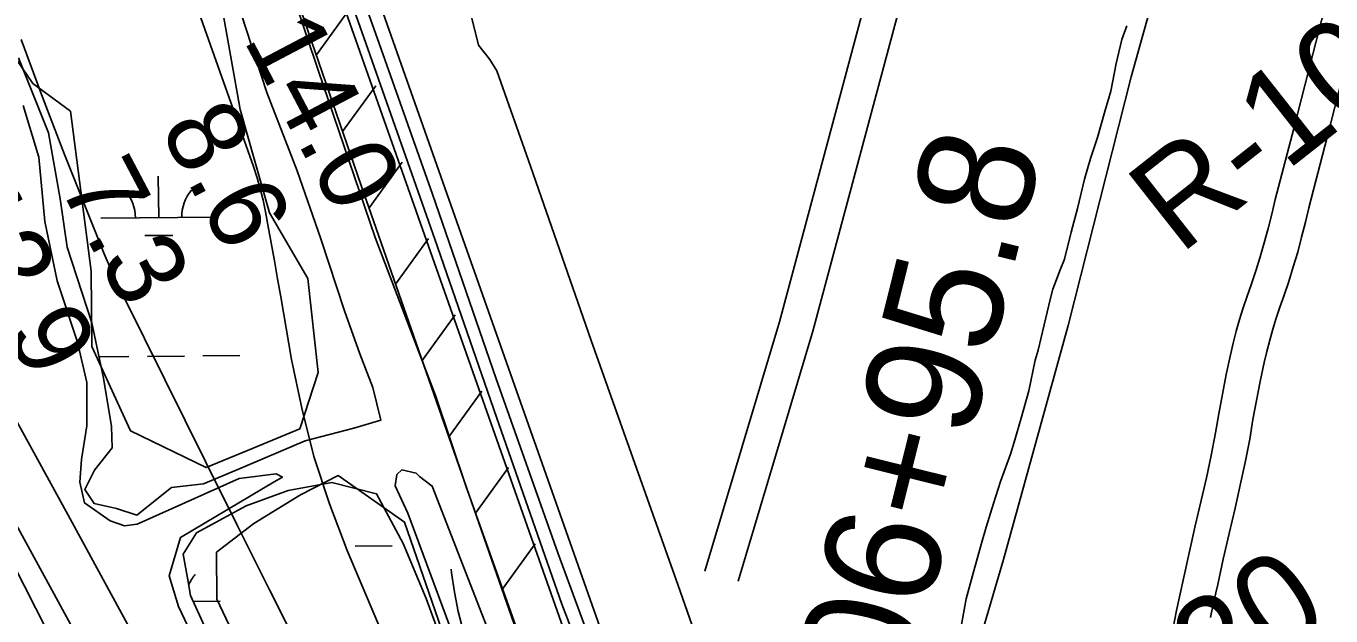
# Model space of a CAD drawing. Extents: x 3625074 to 3663148, y 511451 to 537151.
# Drawn here: x 3635272 to 3636401, y 522323 to 522833 of the extents above; entities that cross this region are included whole.
import ezdxf

# ---------------------------------------------------------------- set-up
doc = ezdxf.new("R2010")
doc.units = 0
for name, color, linetype in [('V-BORW-LINE', 7, 'Continuous'), ('V-FLOD-BASE', 7, 'Continuous'), ('V-LEVE-TOET', 7, 'Continuous'), ('V-RIVR-RANG', 7, 'Continuous'), ('V-RIVR-RANG-IDEN', 7, 'Continuous'), ('V-ROAD-CNTR', 7, 'Continuous'), ('V-RRAP-FSHR', 7, 'Continuous'), ('V-SITE-OTLN', 7, 'Continuous'), ('V-SITE-VEGE', 7, 'Continuous'), ('V-SURV-IDEN', 7, 'Continuous'), ('V-SURV-LINE', 7, 'Continuous'), ('V-TOPO-DPTH', 7, 'Continuous'), ('V-TOPO-MINR', 7, 'Continuous'), ('V-TOPO-SHOR', 7, 'Continuous'), ('V-WETL-SWMP', 7, 'Continuous')]:
    doc.layers.add(name, color=color, linetype=linetype)

msp = doc.modelspace()

# ---------------------------------------------------------------- linework, layer by layer
at = {"layer": 'V-BORW-LINE'}
for points in [[(3635256.2, 523337.4), (3635282.4, 523158.4), (3635332.3, 523053), (3635390.3, 522963.9), (3635440.2, 522858.5), (3635457.5, 522760.9), (3635482.8, 522671.5), (3635516, 522614.8), (3635525, 522533.4), (3635509.2, 522484.4), (3635468.6, 522467.7), (3635428, 522451), (3635362.5, 522482.9), (3635329.2, 522555.9), (3635328.5, 522621.1), (3635310.8, 522759.4), (3635278, 522783.5), (3635195.3, 522904.9)], [(3635487.3, 522231.6), (3635437.3, 522337), (3635436.9, 522377.7), (3635469.2, 522402.5), (3635509.7, 522427.4), (3635542.2, 522444), (3635599.6, 522403.8), (3635650, 522257.7)]]:
    msp.add_lwpolyline(points, dxfattribs=at)
at = {"layer": 'V-FLOD-BASE'}
msp.add_lwpolyline([(3635504.5, 522993.4), (3635566.2, 522818.5), (3635625.9, 522648.6), (3635679.3, 522494.6), (3635735.9, 522332.6), (3635811.9, 522135.2), (3635879.4, 521959.7), (3635894.3, 521908.2), (3635904.9, 521850.1), (3635909.9, 521808.3), (3635917.3, 521711.3), (3635922.1, 521626.8), (3635931.1, 521583.2), (3635942.5, 521551.8), (3635965.5, 521519.1), (3635997.1, 521484.6), (3636094.6, 521398.9), (3636195.5, 521312.2), (3636295.3, 521222.7), (3636414.6, 521119.3), (3636545.6, 521006.6), (3636695.3, 520888.3), (3636848.6, 520774.2), (3636995.5, 520666.6)], dxfattribs=at)
at = {"layer": 'V-LEVE-TOET'}
for points in [[(3635472, 522953.3), (3635525.1, 522795), (3635574.3, 522650.1), (3635626.9, 522512.4), (3635652.8, 522435.3), (3635700.2, 522301.5), (3635757.5, 522155.7), (3635815.9, 522011), (3635836.4, 521960), (3635845.8, 521932.1), (3635859, 521882.7), (3635864.3, 521813.3), (3635875, 521652.4), (3635878.6, 521591.7), (3635884.7, 521554.2), (3635892.4, 521533.6), (3635908.2, 521509.7), (3635970.2, 521448.6), (3636075.4, 521357.2), (3636247.8, 521207.1)], [(3635645.2, 522891.4), (3635663.8, 522816.6), (3635673.6, 522804.4), (3635679.6, 522794.5), (3635708.6, 522711.8), (3635761.2, 522561.1), (3635836.5, 522349), (3635914.6, 522125.5), (3635970.4, 521979.1), (3635984, 521928.8), (3635982.9, 521896.9), (3635989.3, 521824.3), (3636003.8, 521703.1), (3636006.7, 521629.4), (3636008.8, 521598), (3636015.4, 521584.1), (3636036.7, 521570.8), (3636130.1, 521478.1), (3636233.3, 521385.7), (3636360.4, 521274.1), (3636507.2, 521144.2), (3636669.9, 521008.3), (3636849.7, 520878.7), (3636983.9, 520778.4)]]:
    msp.add_lwpolyline(points, dxfattribs=at)
at = {"layer": 'V-ROAD-CNTR'}
for points in [[(3635888.3, 522352.6), (3635952.8, 522569), (3636091.2, 523086.2), (3636263.7, 523671.2), (3636390.9, 524117.6), (3636427.9, 524236.1)], [(3635546.8, 522905), (3635577.8, 522818.2), (3635623.8, 522687.6), (3635678.9, 522527.9), (3635732.3, 522377.1), (3635784.1, 522236)], [(3635859.6, 522361.2), (3635924, 522577.2), (3636001.3, 522866.1)], [(3636264.6, 522312.3), (3636267.5, 522327.1), (3636270.6, 522341.8), (3636274, 522356.2), (3636278.8, 522378.3), (3636283.8, 522400.5), (3636289, 522422.6), (3636293.4, 522442), (3636297.5, 522461.5), (3636301.4, 522480.9), (3636304.1, 522497.5), (3636307.2, 522514.6), (3636310.5, 522531.5), (3636314.2, 522548.5), (3636316.6, 522558.8), (3636319.2, 522569.1), (3636322.1, 522579.3), (3636325.3, 522589.4), (3636328.6, 522599.5), (3636332.1, 522609.2), (3636336.1, 522621.2), (3636339.9, 522633.4), (3636343.5, 522645.6), (3636346.8, 522658), (3636349.9, 522670.3), (3636352.9, 522683.1), (3636368.9, 522744.6), (3636385.4, 522808.8), (3636398.1, 522858.6)], [(3636296.9, 522321.1), (3636299.9, 522335.3), (3636303.2, 522349.7), (3636308, 522371.8), (3636313, 522393.8), (3636318.2, 522415.8), (3636322.7, 522435.6), (3636326.9, 522455.4), (3636330.9, 522475.5), (3636333.7, 522492.5), (3636336.7, 522509), (3636339.9, 522525.5), (3636343.5, 522541.9), (3636345.7, 522551.6), (3636348.2, 522561.2), (3636350.9, 522570.8), (3636353.8, 522580.3), (3636357, 522589.7), (3636360.5, 522599.4), (3636364.7, 522612), (3636368.6, 522624.8), (3636372.4, 522637.5), (3636375.8, 522650.4), (3636379.1, 522663.3), (3636382, 522675.9), (3636398, 522737.1), (3636414.4, 522801.4)]]:
    msp.add_lwpolyline(points, dxfattribs=at)
at = {"layer": 'V-RRAP-FSHR'}
for p, q in [((3635523.4, 522808.2), (3635552.1, 522847.7)), ((3635546.1, 522742), (3635574.8, 522781.5)), ((3635569, 522675.9), (3635597.5, 522715.5)), ((3635592, 522609.8), (3635620.5, 522649.4)), ((3635615, 522543.7), (3635643.6, 522583.3)), ((3635638, 522477.6), (3635666.6, 522517.2)), ((3635661.1, 522411.4), (3635689.6, 522451.1)), ((3635684.1, 522345.3), (3635712.6, 522384.9))]:
    msp.add_line(p, q, dxfattribs=at)
msp.add_lwpolyline([(3635427.5, 523087.2), (3635562.3, 522695.1), (3635731.4, 522209.6), (3635839.2, 521939.2), (3635850.7, 521906.4), (3635858.2, 521853.1), (3635876.8, 521626.6), (3635878.5, 521584.8), (3635882.1, 521551.5), (3635893.7, 521527.7), (3635910.4, 521505), (3635974.2, 521446.6), (3636292.7, 521168.5), (3636574.6, 520923.8), (3636812, 520751.2), (3636965.2, 520633.3), (3637018.6, 520597.9), (3637037.4, 520589.7), (3637267.8, 520529.9), (3637550.1, 520445.9), (3637656.2, 520423.9), (3637731.1, 520439.8), (3638127.2, 520539.9), (3638544.6, 520639.7)], dxfattribs=at)
at = {"layer": 'V-SITE-OTLN'}
msp.add_lwpolyline([(3636695.7, 521514.3), (3636377.4, 521550.1), (3636154.9, 521564.3), (3636117.4, 521568.8), (3636086.9, 521585.7), (3636075.9, 521595.5), (3636060.7, 521620.7), (3636041.5, 521655.6), (3636021.1, 521705.9), (3636007.7, 521781.1), (3636000.2, 521889.6), (3636010.4, 521957.7), (3636047.9, 522132.7), (3636117.9, 522371.5), (3636173.7, 522574.1), (3636228.2, 522789.4), (3636308.3, 523075.3)], dxfattribs=at)
at = {"layer": 'V-SITE-VEGE'}
for points in [[(3635269.7, 522764.3), (3635283.3, 522719.7), (3635288.4, 522664), (3635299.2, 522612.5), (3635316.9, 522559.5), (3635324.9, 522524.6), (3635324.7, 522487.1), (3635320.3, 522457.9), (3635318.7, 522438.4), (3635322.8, 522420.3), (3635344.9, 522404.8), (3635357.4, 522400.6), (3635368.5, 522401.9), (3635456.5, 522441.6), (3635488.5, 522445.5), (3635494, 522442.7), (3635487, 522438.5), (3635406, 522390.5), (3635396, 522357.2), (3635404.1, 522330.7), (3635467.1, 522198)], [(3637016.8, 520341.4), (3636822.2, 520409), (3636662.4, 520489.2), (3636546.2, 520584.4), (3636422.9, 520708.6), (3636321.4, 520822.2), (3636176.6, 520974.9), (3636139.3, 521046.1), (3636122.9, 521119.6), (3636104, 521186.7), (3636042.4, 521253.2), (3635929.5, 521355.6), (3635871, 521405.3), (3635787.2, 521509.9), (3635697.8, 521631.5), (3635627.1, 521774.7), (3635522.8, 521944), (3635470.5, 522072.6), (3635404.5, 522189.9), (3635369, 522299), (3635308.6, 522409.9), (3635214.7, 522580.8)]]:
    msp.add_lwpolyline(points, dxfattribs=at)
msp.add_lwpolyline([(3635850.9, 521597.1), (3635838.1, 521741.9), (3635828.8, 521804.6), (3635812.5, 521849.2), (3635786.5, 521913.4), (3635748.4, 522018), (3635704.8, 522135.2), (3635602.5, 522411.4), (3635591.6, 522435.1), (3635593, 522444.9), (3635597.3, 522449), (3635609.8, 522446.1), (3635612.5, 522443.3), (3635623.6, 522434.9), (3635773.7, 522048.4), (3635821.3, 521913.1), (3635839, 521857.3), (3635855.2, 521797.4), (3635866.4, 521623.4), (3635864.7, 521587.3), (3635863.3, 521584.5)], close=True, dxfattribs=at)
at = {"layer": 'V-SURV-LINE'}
for points in [[(3635867.7, 521941.8), (3635446.3, 523137.1)], [(3635474.5, 523147), (3635896, 521951.8)]]:
    msp.add_lwpolyline(points, dxfattribs=at)
at = {"layer": 'V-TOPO-DPTH'}
for points in [[(3635648.9, 522112.7), (3635652.1, 522119.7), (3635652.8, 522129.1), (3635644.7, 522154.1), (3635643.8, 522156.7), (3635642.9, 522159.3), (3635641.9, 522162), (3635640.8, 522164.6), (3635550.2, 522379.2), (3635534.8, 522419.6), (3635521.3, 522460.5), (3635510.7, 522502.3), (3635501.9, 522544.6), (3635492.6, 522598.8), (3635489.9, 522614.4), (3635487.2, 522630), (3635484.3, 522645.6), (3635481.5, 522661.2), (3635479.4, 522672.5), (3635477.3, 522682.4), (3635474.9, 522692.2), (3635472.1, 522701.9), (3635468.9, 522711.5), (3635328, 523110.3)], [(3635268.1, 522821.7), (3635286.4, 522771.7), (3635305.5, 522722.1), (3635334.6, 522648.9), (3635339.9, 522636.1), (3635345.4, 522623.4), (3635351.2, 522610.8), (3635357.2, 522598.3), (3635427.6, 522456.3), (3635455.3, 522400.5), (3635483.1, 522344.6), (3635511, 522288.8), (3635539, 522233.1), (3635579, 522153.5), (3635588.5, 522139.2), (3635599.7, 522126.9), (3635613.4, 522117.6), (3635628.9, 522110.2), (3635632.5, 522109), (3635641.9, 522109.6), (3635648.9, 522112.7)], [(3635190.6, 522535.7), (3635413.2, 522127.5)]]:
    msp.add_lwpolyline(points, dxfattribs=at)
at = {"layer": 'V-TOPO-MINR'}
for points in [[(3635648.9, 522112.7), (3635652.1, 522119.7), (3635652.8, 522129.1), (3635644.7, 522154.1), (3635643.8, 522156.7), (3635642.9, 522159.3), (3635641.9, 522162), (3635640.8, 522164.6), (3635550.2, 522379.2), (3635534.8, 522419.6), (3635521.3, 522460.5), (3635510.7, 522502.3), (3635501.9, 522544.6), (3635492.6, 522598.8), (3635489.9, 522614.4), (3635487.2, 522630), (3635484.3, 522645.6), (3635481.5, 522661.2), (3635479.4, 522672.5), (3635477.3, 522682.4), (3635474.9, 522692.2), (3635472.1, 522701.9), (3635468.9, 522711.5), (3635328, 523110.3)], [(3635268.1, 522821.7), (3635286.4, 522771.7), (3635305.5, 522722.1), (3635334.6, 522648.9), (3635339.9, 522636.1), (3635345.4, 522623.4), (3635351.2, 522610.8), (3635357.2, 522598.3), (3635427.6, 522456.3), (3635455.3, 522400.5), (3635483.1, 522344.6), (3635511, 522288.8), (3635539, 522233.1), (3635579, 522153.5), (3635588.5, 522139.2), (3635599.7, 522126.9), (3635613.4, 522117.6), (3635628.9, 522110.2), (3635632.5, 522109), (3635641.9, 522109.6), (3635648.9, 522112.7)], [(3635413.2, 522127.5), (3635190.6, 522535.7)], [(3635299.7, 522291.4), (3635184.8, 522517.6)], [(3635840.7, 521856.9), (3635820.1, 521889.8), (3635782.5, 521963.5), (3635749, 522039.5), (3635701.7, 522161.1), (3635695.2, 522178.2), (3635688.8, 522195.3), (3635682.6, 522212.5), (3635676.5, 522229.7), (3635665.5, 522261.2), (3635660.1, 522277.4), (3635655.1, 522293.6), (3635650.5, 522310), (3635646.2, 522326.4), (3635642.8, 522343), (3635640.2, 522359.7), (3635639.9, 522362.9)]]:
    msp.add_lwpolyline(points, dxfattribs=at)
at = {"layer": 'V-TOPO-SHOR'}
msp.add_lwpolyline([(3636081.6, 522315.1), (3636085.6, 522337.4), (3636091.7, 522359.5), (3636099.1, 522386.5), (3636103, 522399.4), (3636109.3, 522419.9), (3636115.4, 522438.8), (3636124, 522462.6), (3636127.1, 522473.1), (3636133.2, 522493.6), (3636139.9, 522517.4), (3636145.3, 522543.9), (3636147.8, 522552.6), (3636158.3, 522596.4), (3636160.5, 522605.5), (3636167, 522622.2), (3636170.7, 522631.5), (3636176.4, 522654.8), (3636182, 522675.4), (3636187.9, 522700.7), (3636193.2, 522718.6), (3636199.2, 522736.7), (3636205.5, 522759.3), (3636210.8, 522776.8), (3636215.4, 522800.9), (3636220.3, 522821.5), (3636224.6, 522833.3)], dxfattribs=at)
at = {"layer": 'V-WETL-SWMP'}
for p, q in [((3635387, 522667.3), (3635386.6, 522703.3)), ((3635337, 522666.8), (3635437, 522667.8)), ((3635375.1, 522651.8), (3635399.1, 522652)), ((3635335.4, 522546.7), (3635361.3, 522547)), ((3635377.3, 522547.2), (3635409.3, 522547.5)), ((3635425.3, 522547.6), (3635457.3, 522548)), ((3635556.9, 522382.8), (3635588.9, 522383.1)), ((3635416.8, 522334.9), (3635440.3, 522335.2))]:
    msp.add_line(p, q, dxfattribs=at)
for points in [[(3635458.5, 522843.7), (3635480.6, 522775.8), (3635506.7, 522707.9), (3635527.2, 522648.9), (3635547.7, 522586.7), (3635561.1, 522549.5), (3635572.2, 522520.4), (3635579.2, 522492.1), (3635555.8, 522485), (3635513.8, 522474), (3635454, 522448.7), (3635425.7, 522436.8), (3635398.2, 522433.8), (3635368.2, 522409.8), (3635350.5, 522415.6), (3635331.2, 522419.8), (3635323.2, 522431.9), (3635331.4, 522448.8), (3635346.9, 522468), (3635346.2, 522486.6), (3635339.3, 522528.5), (3635329.1, 522576.2), (3635307.9, 522641.7), (3635301.7, 522683.6), (3635291.7, 522740.9), (3635265.6, 522805.6)], [(3635434.3, 522296.5), (3635414.5, 522340.1), (3635412.1, 522353.9), (3635408.3, 522376.1), (3635419.7, 522394.6), (3635462.6, 522417.7), (3635499, 522431.1), (3635536.9, 522438.1), (3635575.5, 522428.1), (3635598.6, 522385.2), (3635618.4, 522337.5), (3635638.9, 522281.7)]]:
    msp.add_lwpolyline(points, dxfattribs=at)
for centre, start, end in [((3635331.7, 522667.3), 359.8032, 41.3469), ((3635442.2, 522668.4), 139.8032, 181.3469), ((3635445.5, 522335.7), 139.8032, 157.6505)]:
    msp.add_arc(centre, 35.2, start, end, dxfattribs=at)

# ---------------------------------------------------------------- texts
at = {"layer": 'V-RIVR-RANG'}
for s, p in [('14.0', (3635459.8, 522821.7)), ('8.6', (3635387.4, 522744.6)), ('7.3', (3635299.9, 522696.1)), ('12.9', (3635195.9, 522679))]:
    msp.add_text(s, height=67, rotation=297.7783, dxfattribs=at).set_placement(p)
at = {"layer": 'V-RIVR-RANG-IDEN'}
for s, rotation, p in [('R-109.5', 38.2251, (3636270.4, 522634.6)), ('D-220', 34.0693, (3636152.8, 522147.9))]:
    msp.add_text(s, height=83, rotation=rotation, dxfattribs=at).set_placement(p)
at = {"layer": 'V-SURV-IDEN'}
msp.add_text('306+95.8', height=100, rotation=76.075, dxfattribs=at).set_placement((3636016.9, 522181.5))

doc.saveas('drawing.dxf')
